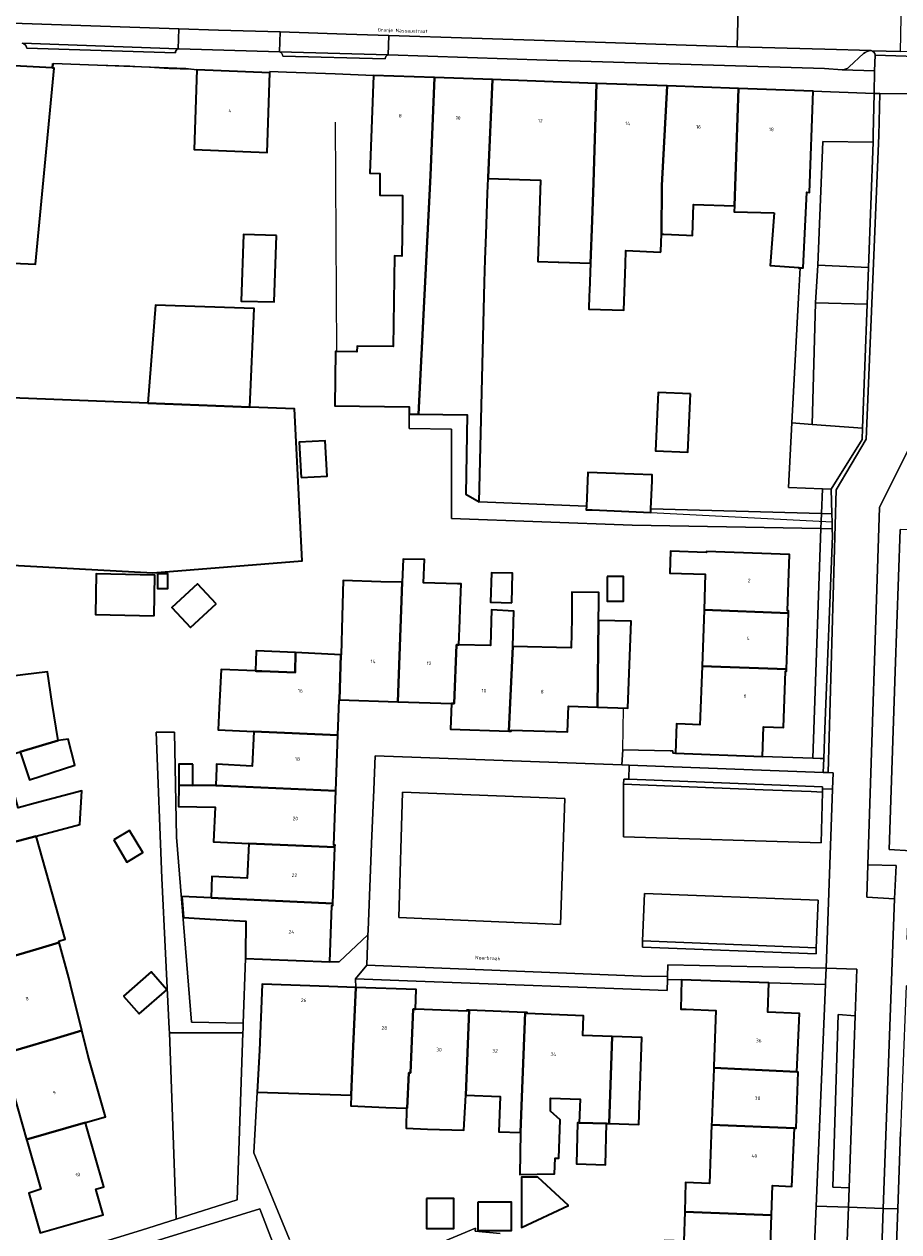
# Model space of a CAD drawing. Header units: metres. Extents: x 197700 to 204338, y 317132 to 325229.
# Tile 1031 of 1056: x 199121 to 199210, y 321686 to 321808. Entities that reach past the tile are written whole.
import ezdxf
from ezdxf.enums import TextEntityAlignment as Align

# ---------------------------------------------------------------- set-up
doc = ezdxf.new("R2010")
doc.units = ezdxf.units.M
for name, color, linetype, lineweight in [('B-WE-GR-BEPLANTING_CULTUUR_BODEMBEDEKKER-GV', 90, 'Continuous', 18), ('B-WE-GR-BEPLANTING_CULTUUR_HEESTERS-GV', 90, 'Continuous', 18), ('B-WE-GR-GROENVOORZIENING-GV', 80, 'Continuous', 18), ('B-WE-IE-TERREINAFSCHEIDING_KUNSTMATIG_HEKWERK-G', 20, 'IE-TERREINAFSCHEIDING-KUNSTMATIG', 18), ('B-WE-OG-BEBOUWING-GV', 7, 'Continuous', 35), ('B-WE-OG-BEBOUWING-T18', 10, 'Continuous', 18), ('B-WE-OG-TERREIN_ERF-GV', 7, 'Continuous', 18), ('B-WE-OG-TOPOGRAFIE-T18', 10, 'Continuous', 18), ('B-WE-VH-VERHARDING_ASFALT-GV', 252, 'Continuous', 18), ('B-WE-VH-VERHARDING_BETONSTRAATSTEEN-GV', 252, 'Continuous', 18), ('B-WE-VH-VERHARDING_TEGEL-GV', 252, 'Continuous', 18)]:
    doc.layers.add(name, color=color, linetype=linetype, lineweight=lineweight)
doc.styles.add('NLCS-ISO-M200-T18', font='NLCS-ISO.ttf', dxfattribs={"height": 0.36})
doc.linetypes.add('IE-TERREINAFSCHEIDING-KUNSTMATIG', pattern='A,4,[82,NLCS.SHX,S=0.75,R=90,X=0,Y=0],4,-2', length=10)

msp = doc.modelspace()

# ---------------------------------------------------------------- linework, layer by layer
at = {"layer": 'B-WE-GR-BEPLANTING_CULTUUR_BODEMBEDEKKER-GV'}
msp.add_lwpolyline([(199202.03, 321732.602), (199202.085, 321733.997), (199201.731, 321734.009), (199201, 321734.034), (199195.89, 321734.21), (199187.08, 321734.53), (199186.801, 321734.54), (199186.809, 321734.784), (199186.528, 321734.789), (199181.738, 321734.875), (199181.635, 321733.351), (199182.404, 321733.323)], close=True, dxfattribs=at)
at = {"layer": 'B-WE-GR-BEPLANTING_CULTUUR_HEESTERS-GV'}
for points in [[(199198.874, 321767.974), (199200.904, 321767.823), (199201.252, 321780.118), (199201.488, 321783.941), (199201.991, 321796.444), (199207.091, 321796.39), (199207.104, 321797.171), (199207.192, 321801.335), (199201.024, 321801.547), (199200.655, 321791.31), (199200.37, 321791.32), (199200, 321783.67), (199199.696, 321783.656), (199199.538, 321780.648)], [(199201.252, 321780.118), (199206.48, 321779.986), (199206.618, 321783.704), (199201.488, 321783.941)], [(199198.874, 321767.974), (199198.533, 321761.454), (199201.952, 321761.309), (199202.86, 321761.27), (199205.971, 321766.312), (199206.013, 321767.445), (199200.904, 321767.823)], [(199206.562, 321723.257), (199206.456, 321719.974), (199209.262, 321719.807), (199209.438, 321723.192)], [(199187.69, 321711.6), (199196.52, 321711.3), (199202.255, 321711.121), (199202.265, 321711.372), (199202.327, 321712.798), (199186.311, 321713.136), (199186.286, 321711.932), (199186.28, 321711.65)], [(199204.662, 321690.558), (199205.284, 321707.975), (199203.56, 321708.106), (199203.001, 321690.613)], [(199143.275, 321706.239), (199135.83, 321706.239), (199136.51, 321687.365), (199142.678, 321689.319)]]:
    msp.add_lwpolyline(points, close=True, dxfattribs=at)
at = {"layer": 'B-WE-GR-GROENVOORZIENING-GV'}
for points in [[(199203.969, 321803.717), (199207.244, 321803.624), (199207.299, 321805.203)], [(199206.12, 321805.367), (199204.678, 321804.016)]]:
    msp.add_lwpolyline(points, dxfattribs=at)
for points in [[(199206.883, 321805.657, 0.161915), (199206.12, 321805.367)], [(199207.299, 321805.203, 0.3382002), (199206.883, 321805.657)], [(199204.678, 321804.016, -0.1778351), (199203.969, 321803.717)]]:
    msp.add_lwpolyline(points, format="xyb", dxfattribs=at)
for points in [[(199182.356, 321731.911), (199181.838, 321731.931), (199181.818, 321731.402), (199195.971, 321730.848), (199200.81, 321730.659), (199201.952, 321730.614), (199201.965, 321730.934), (199201.973, 321731.143)], [(199175.438, 321717.193), (199175.888, 321729.963), (199159.418, 321730.592), (199159.065, 321717.919)], [(199183.724, 321714.914), (199201.311, 321714.226), (199201.335, 321714.856), (199183.749, 321715.544)]]:
    msp.add_lwpolyline(points, close=True, dxfattribs=at)
at = {"layer": 'B-WE-IE-TERREINAFSCHEIDING_KUNSTMATIG_HEKWERK-G'}
for points in [[(199123.971, 321803.9), (199123.999, 321804.354), (199131.814, 321804.114), (199135.815, 321803.836), (199138.013, 321803.78)], [(199152.63, 321798.419), (199152.764, 321775.207)], [(199184.57, 321758.91), (199202.936, 321757.956)], [(199184.585, 321759.284), (199201.865, 321758.808)], [(199201.865, 321758.808), (199202.917, 321758.779)], [(199181.738, 321734.875), (199181.824, 321739.053)], [(199186.528, 321734.789), (199181.738, 321734.875)]]:
    msp.add_lwpolyline(points, dxfattribs=at)
at = {"layer": 'B-WE-OG-BEBOUWING-GV'}
for points in [[(199109.641, 321789.615), (199109.395, 321784.621), (199122.272, 321784.05), (199123.08, 321792.54), (199124.16, 321803.89), (199124.02, 321803.897), (199123.971, 321803.9), (199110.439, 321804.62)], [(199138.6, 321803.73), (199138.35, 321795.66), (199145.73, 321795.36), (199145.99, 321803.4)], [(199161.038, 321768.859), (199162.26, 321793.006), (199162.669, 321802.931), (199156.481, 321803.154), (199156.124, 321793.249), (199157.146, 321793.208), (199157.146, 321791.028), (199159.448, 321790.997), (199159.422, 321789.056), (199159.367, 321784.87), (199158.607, 321784.88), (199158.486, 321775.697), (199154.826, 321775.745), (199154.818, 321775.181), (199152.764, 321775.207), (199152.641, 321775.209), (199152.567, 321769.709), (199160.103, 321769.609), (199160.093, 321768.872)], [(199162.26, 321793.006), (199161.038, 321768.859), (199165.969, 321768.794), (199165.863, 321760.776), (199167.195, 321759.98), (199167.74, 321782.22), (199167.818, 321784.51), (199167.904, 321787.052), (199168.046, 321791.22), (199168.097, 321792.723), (199168.1, 321792.8), (199168.54, 321802.719), (199162.669, 321802.931)], [(199175.189, 321784.259), (199175.275, 321784.256), (199178.469, 321784.141), (199178.624, 321788.469), (199178.76, 321792.26), (199179.091, 321802.338), (199168.54, 321802.719), (199168.1, 321792.8), (199168.097, 321792.723), (199173.411, 321792.541), (199173.129, 321784.33)], [(199185.66, 321787.09), (199185.7, 321791.993), (199186.235, 321802.08), (199179.091, 321802.338), (199178.76, 321792.26), (199178.624, 321788.469), (199178.469, 321784.141), (199178.368, 321781.33), (199178.351, 321780.857), (199178.303, 321779.505), (199181.838, 321779.383), (199182.01, 321784.02), (199182.047, 321785.435), (199185.576, 321785.271), (199185.58, 321785.355)], [(199185.7, 321791.993), (199185.66, 321787.09), (199185.909, 321787.079), (199188.208, 321786.976), (199188.8, 321786.95), (199188.898, 321790.067), (199193.045, 321789.963), (199193.473, 321801.819), (199186.235, 321802.08)], [(199197.065, 321789.236), (199196.67, 321783.92), (199199.56, 321783.72), (199199.56, 321783.65), (199199.696, 321783.656), (199200, 321783.67), (199200.37, 321791.32), (199200.655, 321791.31), (199201.024, 321801.547), (199193.473, 321801.819), (199193.045, 321789.963), (199193.022, 321789.337)], [(199146.685, 321786.961), (199143.33, 321787.03), (199143.09, 321780.31), (199146.45, 321780.23)], [(199133.652, 321769.974), (199143.989, 321769.574), (199144.4, 321779.57), (199134.41, 321779.89)], [(199143.989, 321769.574), (199133.652, 321769.974), (199120.689, 321770.476), (199117.211, 321770.594), (199117.09, 321770.598), (199110.265, 321770.83), (199110.89, 321766.364), (199110.992, 321765.635), (199108.59, 321763.316), (199111.718, 321760.446), (199112.62, 321753.99), (199119.285, 321753.625), (199134.15, 321752.81), (199149.26, 321754.03), (199148.49, 321769.4)], [(199188.587, 321770.905), (199185.32, 321771.054), (199185.052, 321765.159), (199188.319, 321765.01)], [(199149.16, 321762.441), (199151.788, 321762.571), (199151.612, 321766.159), (199148.983, 321766.029)], [(199178.64, 321759.16), (199184.57, 321758.91), (199184.585, 321759.284), (199184.7, 321762.1), (199184.727, 321762.707), (199182.848, 321762.775), (199178.193, 321762.943), (199178.051, 321759.562), (199178.035, 321759.185)], [(199198.522, 321748.73), (199198.53, 321748.97), (199198.43, 321748.97), (199198.64, 321754.64), (199190.22, 321754.97), (199190.19, 321754.86), (199186.58, 321755), (199186.51, 321752.78), (199190.1, 321752.66), (199189.972, 321749.05)], [(199158.96, 321739.747), (199164.41, 321739.56), (199164.66, 321739.56), (199164.9, 321745.5), (199165.15, 321745.5), (199165.23, 321748.02), (199165.277, 321749.17), (199165.38, 321751.692), (199165.007, 321751.702), (199161.57, 321751.79), (199161.653, 321754.143), (199159.492, 321754.195), (199159.4, 321751.845)], [(199134.27, 321748.46), (199134.364, 321752.571), (199128.428, 321752.71), (199128.334, 321748.599)], [(199134.634, 321752.714), (199134.634, 321751.213), (199135.681, 321751.213), (199135.681, 321752.714)], [(199170.499, 321749.769), (199170.586, 321752.753), (199168.439, 321752.815), (199168.352, 321749.831)], [(199180.158, 321752.443), (199180.158, 321749.925), (199181.797, 321749.925), (199181.797, 321752.443)], [(199140.57, 321749.652), (199138.69, 321751.688), (199136.088, 321749.286), (199137.968, 321747.25)], [(199153.07, 321739.95), (199158.96, 321739.747), (199159.4, 321751.845), (199157.24, 321751.9), (199153.435, 321752.011), (199153.33, 321748.41), (199153.21, 321744.487), (199153.185, 321744.489)], [(199179.19, 321739.202), (199179.291, 321747.99), (199179.311, 321749.754), (199179.33, 321750.822), (199176.59, 321750.854), (199176.57, 321748.18), (199176.5, 321745.2), (199170.61, 321745.34), (199170.21, 321736.778), (199170.44, 321736.77), (199170.44, 321736.88), (199176.15, 321736.69), (199176.25, 321739.31)], [(199164.41, 321739.56), (199164.28, 321736.98), (199170.21, 321736.778), (199170.61, 321745.34), (199170.7, 321748.92), (199168.45, 321749.04), (199168.36, 321745.44), (199165.15, 321745.5), (199164.9, 321745.5), (199164.66, 321739.56)], [(199189.972, 321749.05), (199189.77, 321743.36), (199198.328, 321743.056), (199198.522, 321748.73)], [(199179.291, 321747.99), (199179.19, 321739.202), (199182.25, 321739.09), (199182.58, 321747.91)], [(199153.07, 321739.95), (199153.185, 321744.489), (199148.61, 321744.73), (199148.57, 321742.7), (199145.202, 321742.838), (199144.66, 321742.86), (199144.544, 321742.867), (199141.059, 321743.008), (199140.882, 321739.128), (199140.78, 321736.9), (199144.38, 321736.73), (199152.891, 321736.379), (199153.02, 321739.952)], [(199145.202, 321742.838), (199148.57, 321742.7), (199148.61, 321744.73), (199144.627, 321744.893), (199144.544, 321742.867), (199144.66, 321742.86)], [(199117.079, 321742.014), (199107.794, 321740.88), (199108.7, 321734.66), (199109.71, 321731.14), (199118.38, 321733.53), (199118.313, 321733.983), (199120.71, 321734.692), (199124.571, 321735.83), (199123.97, 321739.58), (199123.5, 321742.79)], [(199198.328, 321743.056), (199189.77, 321743.36), (199189.56, 321737.42), (199188.067, 321737.47), (199187.18, 321737.5), (199187.08, 321734.53), (199195.89, 321734.21), (199195.99, 321737.21), (199198.01, 321737.15), (199198.21, 321742.83), (199198.32, 321742.83)], [(199152.688, 321730.739), (199152.891, 321736.379), (199144.38, 321736.73), (199144.2, 321733.24), (199140.61, 321733.44), (199140.596, 321733.057), (199140.53, 321731.262), (199140.53, 321731.26)], [(199120.71, 321734.692), (199121.649, 321731.831), (199126.242, 321733.339), (199125.571, 321735.956), (199124.571, 321735.83)], [(199138.214, 321733.44), (199136.772, 321733.44), (199136.781, 321731.293), (199138.214, 321731.28)], [(199110.05, 321729.94), (199111.93, 321723.41), (199122.333, 321726.16), (199126.76, 321727.33), (199126.96, 321730.74), (199122.24, 321729.48), (199120.502, 321729.011), (199119.56, 321732.5)], [(199152.592, 321725.021), (199152.6, 321725.25), (199152.49, 321725.25), (199152.688, 321730.739), (199140.53, 321731.26), (199138.214, 321731.28), (199136.781, 321731.293), (199136.762, 321729.145), (199140.45, 321729.09), (199140.292, 321725.57), (199143.865, 321725.41)], [(199130.187, 321725.765), (199131.528, 321723.529), (199133.125, 321724.487), (199131.784, 321726.722)], [(199124.67, 321715.379), (199124.632, 321715.521), (199125.288, 321715.726), (199122.333, 321726.16), (199111.93, 321723.41), (199112.49, 321721.47), (199113.66, 321717.42), (199114.9, 321717.78), (199116.309, 321712.935), (199122.293, 321714.684)], [(199140.055, 321719.9), (199152.388, 321719.33), (199152.592, 321725.021), (199143.865, 321725.41), (199143.71, 321721.91), (199140.14, 321722.07)], [(199143.54, 321713.76), (199145.24, 321713.71), (199152.078, 321713.42), (199152.28, 321719.11), (199152.38, 321719.11), (199152.388, 321719.33), (199140.055, 321719.9), (199137.092, 321720.037), (199137.258, 321717.904), (199139.97, 321717.75), (199143.56, 321717.53), (199143.542, 321714.078), (199143.54, 321713.779)], [(199117.617, 321703.719), (199124.049, 321705.61), (199126.961, 321706.466), (199125.814, 321711.082), (199125.638, 321711.793), (199124.67, 321715.379), (199122.293, 321714.684), (199116.309, 321712.935), (199117.72, 321708.08), (199116.46, 321707.72)], [(199131.174, 321709.962), (199132.756, 321708.148), (199135.575, 321710.607), (199133.993, 321712.421)], [(199144.94, 321704.44), (199144.711, 321700.247), (199154.239, 321699.928), (199154.33, 321702.41), (199154.39, 321704.128), (199154.7, 321710.835), (199151.99, 321710.93), (199145.23, 321711.17)], [(199159.85, 321698.61), (199159.9, 321698.6), (199160.06, 321702.2), (199160.24, 321702.19), (199160.51, 321708.64), (199160.74, 321708.64), (199160.83, 321710.62), (199154.7, 321710.835), (199154.39, 321704.128), (199154.33, 321702.41), (199154.239, 321699.928), (199154.189, 321698.843), (199157.73, 321698.68)], [(199190.96, 321702.863), (199190.954, 321702.69), (199199.373, 321702.276), (199199.626, 321708.18), (199199.626, 321708.182), (199196.421, 321708.319), (199196.52, 321711.3), (199187.69, 321711.6), (199187.63, 321708.64), (199188.163, 321708.62), (199191.17, 321708.51)], [(199160.74, 321708.64), (199160.51, 321708.64), (199160.24, 321702.19), (199160.06, 321702.2), (199159.9, 321698.6), (199159.85, 321698.61), (199159.79, 321696.6), (199161.97, 321696.49), (199165.655, 321696.37), (199165.842, 321699.945), (199166.174, 321708.531), (199165.94, 321708.54), (199165.94, 321708.43)], [(199166.174, 321708.531), (199165.842, 321699.945), (199169.31, 321699.81), (199169.18, 321696.21), (199171.38, 321696.14), (199171.51, 321699.74), (199171.858, 321708.308)], [(199171.38, 321696.14), (199171.302, 321691.893), (199174.825, 321691.965), (199174.906, 321693.542), (199175.277, 321693.544), (199175.388, 321697.439), (199174.409, 321698.313), (199174.426, 321699.636), (199177.42, 321699.53), (199177.33, 321697.13), (199180.109, 321697.052), (199180.355, 321697.045), (199180.675, 321705.86), (199177.68, 321705.96), (199177.75, 321707.97), (199172.07, 321708.19), (199172.07, 321708.3), (199171.858, 321708.308), (199171.51, 321699.74)], [(199127.605, 321703.872), (199126.961, 321706.466), (199124.049, 321705.61), (199117.617, 321703.719), (199118.77, 321699.73), (199120.03, 321700.09), (199121.369, 321695.44), (199127.325, 321697.154), (199129.366, 321697.74), (199128.286, 321701.499)], [(199180.355, 321697.045), (199183.38, 321696.96), (199183.67, 321705.76), (199180.675, 321705.86)], [(199190.754, 321697.321), (199190.739, 321696.91), (199199.129, 321696.589), (199199.289, 321696.583), (199199.502, 321702.27), (199199.373, 321702.276), (199190.954, 321702.69), (199190.95, 321702.59)], [(199121.426, 321695.24), (199122.82, 321690.4), (199121.58, 321690.02), (199122.74, 321685.99), (199129.12, 321687.83), (199128.37, 321690.4), (199129.2, 321690.64), (199127.371, 321696.993), (199127.325, 321697.154), (199121.369, 321695.44)], [(199177.33, 321697.13), (199177.168, 321697.135), (199177.05, 321692.965), (199179.992, 321692.882), (199180.109, 321697.052)], [(199190.739, 321696.91), (199190.52, 321691), (199188.1, 321691.09), (199188.015, 321688.11), (199196.795, 321687.78), (199196.9, 321690.775), (199198.876, 321690.69), (199199.129, 321696.589)], [(199176.25, 321688.765), (199173.133, 321691.62), (199171.483, 321691.62), (199171.483, 321686.531)], [(199161.865, 321689.467), (199161.865, 321686.422), (199164.635, 321686.422), (199164.635, 321689.467)], [(199167.069, 321689.084), (199167.069, 321686.213), (199170.464, 321686.213), (199170.464, 321689.084)], [(199188.015, 321688.11), (199187.93, 321685.14), (199185.952, 321685.23), (199184.25, 321683.456), (199184.041, 321680.256), (199184.551, 321680.26), (199184.557, 321679.406), (199188.222, 321679.238), (199196.692, 321678.85), (199196.7, 321679.08), (199196.59, 321679.09), (199196.79, 321684.78), (199196.69, 321684.78), (199196.795, 321687.78)]]:
    msp.add_lwpolyline(points, close=True, dxfattribs=at)
at = {"layer": 'B-WE-OG-TERREIN_ERF-GV'}
for points in [[(199123.306, 321683.295), (199132.991, 321686.251), (199136.51, 321687.365), (199135.83, 321706.239), (199135.815, 321706.644), (199135.078, 321721.887), (199134.473, 321736.661), (199136.344, 321736.661), (199136.533, 321726.03), (199138.066, 321707.318), (199143.309, 321707.203), (199143.54, 321713.76), (199143.54, 321713.779), (199143.542, 321714.078), (199143.56, 321717.53), (199139.97, 321717.75), (199137.258, 321717.904), (199137.092, 321720.037), (199140.055, 321719.9), (199140.14, 321722.07), (199143.71, 321721.91), (199143.865, 321725.41), (199140.292, 321725.57), (199140.45, 321729.09), (199136.762, 321729.145), (199136.781, 321731.293), (199136.772, 321733.44), (199138.214, 321733.44), (199138.214, 321731.28), (199140.53, 321731.26), (199140.53, 321731.262), (199140.596, 321733.057), (199140.61, 321733.44), (199144.2, 321733.24), (199144.38, 321736.73), (199140.78, 321736.9), (199140.882, 321739.128), (199141.059, 321743.008), (199144.544, 321742.867), (199144.627, 321744.893), (199148.61, 321744.73), (199153.185, 321744.489), (199153.21, 321744.487), (199153.33, 321748.41), (199153.435, 321752.011), (199157.24, 321751.9), (199159.4, 321751.845), (199159.492, 321754.195), (199161.653, 321754.143), (199161.57, 321751.79), (199165.007, 321751.702), (199165.38, 321751.692), (199165.277, 321749.17), (199165.23, 321748.02), (199165.15, 321745.5), (199168.36, 321745.44), (199168.45, 321749.04), (199170.7, 321748.92), (199170.61, 321745.34), (199176.5, 321745.2), (199176.57, 321748.18), (199176.59, 321750.854), (199179.33, 321750.822), (199179.311, 321749.754), (199179.291, 321747.99), (199182.58, 321747.91), (199182.25, 321739.09), (199179.19, 321739.202), (199176.25, 321739.31), (199176.15, 321736.69), (199170.44, 321736.88), (199170.44, 321736.77), (199170.21, 321736.778), (199164.28, 321736.98), (199164.41, 321739.56), (199158.96, 321739.747), (199153.07, 321739.95), (199153.02, 321739.952), (199152.891, 321736.379), (199152.688, 321730.739), (199152.49, 321725.25), (199152.6, 321725.25), (199152.592, 321725.021), (199152.388, 321719.33), (199152.38, 321719.11), (199152.28, 321719.11), (199152.078, 321713.42), (199153.02, 321713.42), (199155.935, 321716.149), (199155.953, 321716.593), (199156.299, 321725.386), (199156.514, 321730.827), (199156.649, 321734.269), (199181.635, 321733.351), (199181.738, 321734.875), (199186.528, 321734.789), (199186.809, 321734.784), (199186.801, 321734.54), (199187.08, 321734.53), (199187.18, 321737.5), (199188.067, 321737.47), (199189.56, 321737.42), (199189.77, 321743.36), (199189.972, 321749.05), (199190.1, 321752.66), (199186.51, 321752.78), (199186.58, 321755), (199190.19, 321754.86), (199190.22, 321754.97), (199198.64, 321754.64), (199198.43, 321748.97), (199198.53, 321748.97), (199198.522, 321748.73), (199198.328, 321743.056), (199198.32, 321742.83), (199198.21, 321742.83), (199198.01, 321737.15), (199195.99, 321737.21), (199195.89, 321734.21), (199201, 321734.034), (199201.811, 321757.279), (199182.704, 321757.63), (199164.379, 321758.3), (199164.379, 321764.409), (199164.379, 321767.197), (199164.379, 321767.344), (199160.093, 321767.424), (199160.093, 321768.872), (199160.103, 321769.609), (199152.567, 321769.709), (199152.641, 321775.209), (199152.764, 321775.207), (199154.818, 321775.181), (199154.826, 321775.745), (199158.486, 321775.697), (199158.607, 321784.88), (199159.367, 321784.87), (199159.422, 321789.056), (199159.448, 321790.997), (199157.146, 321791.028), (199157.146, 321793.208), (199156.124, 321793.249), (199156.481, 321803.154), (199152.602, 321803.321), (199147.676, 321803.486), (199145.994, 321803.534), (199145.99, 321803.4), (199145.73, 321795.36), (199138.35, 321795.66), (199138.6, 321803.73), (199137.477, 321803.846), (199124.046, 321804.355), (199124.02, 321803.897), (199124.16, 321803.89), (199123.08, 321792.54), (199122.272, 321784.05), (199109.395, 321784.621)], [(199120.689, 321770.476), (199133.652, 321769.974), (199134.41, 321779.89), (199144.4, 321779.57), (199143.989, 321769.574), (199148.49, 321769.4), (199149.26, 321754.03), (199134.15, 321752.81), (199119.285, 321753.625)], [(199117.079, 321742.014), (199123.5, 321742.79), (199123.97, 321739.58), (199124.571, 321735.83), (199125.571, 321735.956), (199126.242, 321733.339), (199121.649, 321731.831), (199120.71, 321734.692)], [(199120.502, 321729.011), (199122.24, 321729.48), (199126.96, 321730.74), (199126.76, 321727.33), (199122.333, 321726.16), (199125.288, 321715.726), (199124.632, 321715.521), (199124.67, 321715.379), (199125.638, 321711.793), (199125.814, 321711.082), (199126.961, 321706.466), (199127.605, 321703.872), (199128.286, 321701.499), (199129.366, 321697.74), (199127.325, 321697.154), (199127.371, 321696.993), (199129.2, 321690.64), (199128.37, 321690.4), (199129.12, 321687.83), (199122.74, 321685.99)], [(199187.93, 321685.14), (199188.015, 321688.11), (199188.1, 321691.09), (199190.52, 321691), (199190.739, 321696.91), (199190.754, 321697.321), (199190.95, 321702.59), (199190.954, 321702.69), (199190.96, 321702.863), (199191.17, 321708.51), (199188.163, 321708.62), (199187.63, 321708.64), (199187.69, 321711.6), (199186.28, 321711.65), (199186.25, 321710.53), (199180.82, 321710.73), (199166.28, 321711.28), (199160.83, 321711.48), (199154.69, 321711.72), (199154.7, 321710.835), (199160.83, 321710.62), (199160.74, 321708.64), (199165.94, 321708.43), (199165.94, 321708.54), (199166.174, 321708.531), (199171.858, 321708.308), (199172.07, 321708.3), (199172.07, 321708.19), (199177.75, 321707.97), (199177.68, 321705.96), (199180.675, 321705.86), (199183.67, 321705.76), (199183.38, 321696.96), (199180.355, 321697.045), (199180.109, 321697.052), (199179.992, 321692.882), (199177.05, 321692.965), (199177.168, 321697.135), (199177.33, 321697.13), (199177.42, 321699.53), (199174.426, 321699.636), (199174.409, 321698.313), (199175.388, 321697.439), (199175.277, 321693.544), (199174.906, 321693.542), (199174.825, 321691.965), (199171.302, 321691.893), (199171.38, 321696.14), (199169.18, 321696.21), (199169.31, 321699.81), (199165.842, 321699.945), (199165.655, 321696.37), (199161.97, 321696.49), (199159.79, 321696.6), (199159.85, 321698.61), (199157.73, 321698.68), (199154.189, 321698.843), (199154.239, 321699.928), (199144.711, 321700.247), (199144.375, 321694.1), (199147.986, 321685.33)], [(199200.928, 321679.312), (199201.319, 321688.695), (199202.255, 321711.121), (199196.52, 321711.3), (199196.421, 321708.319), (199199.626, 321708.182), (199199.626, 321708.18), (199199.373, 321702.276), (199199.502, 321702.27), (199199.289, 321696.583), (199199.129, 321696.589), (199198.876, 321690.69), (199196.9, 321690.775), (199196.795, 321687.78), (199196.69, 321684.78)], [(199215.37, 321678.4), (199215.779, 321687.091), (199215.922, 321690.12), (199213.871, 321690.201), (199214.101, 321696.077), (199213.998, 321696.08), (199214.202, 321701.758), (199214.324, 321701.754), (199214.558, 321707.73), (199216.546, 321707.652), (199216.69, 321710.6), (199216.154, 321710.776), (199210.437, 321710.994), (199210.084, 321701.625), (199209.88, 321696.232), (199209.586, 321688.413), (199209.216, 321678.618)], [(199149.176, 321677.536), (199144.987, 321688.433), (199133.424, 321684.833)], [(199157.947, 321682.758), (199166.826, 321686.458), (199166.8, 321686.159), (199169.34, 321685.94)]]:
    msp.add_lwpolyline(points, dxfattribs=at)
for points in [[(199175.275, 321784.256), (199175.189, 321784.259), (199173.129, 321784.33), (199173.411, 321792.541), (199168.097, 321792.723), (199168.046, 321791.22), (199167.904, 321787.052), (199167.818, 321784.51), (199167.74, 321782.22), (199167.195, 321759.98), (199178.051, 321759.562), (199178.193, 321762.943), (199182.848, 321762.775), (199184.727, 321762.707), (199184.7, 321762.1), (199184.585, 321759.284), (199201.865, 321758.808), (199201.952, 321761.309), (199198.533, 321761.454), (199198.874, 321767.974), (199199.538, 321780.648), (199199.696, 321783.656), (199199.56, 321783.65), (199199.56, 321783.72), (199196.67, 321783.92), (199197.065, 321789.236), (199193.022, 321789.337), (199193.045, 321789.963), (199188.898, 321790.067), (199188.8, 321786.95), (199188.208, 321786.976), (199185.909, 321787.079), (199185.66, 321787.09), (199185.58, 321785.355), (199185.576, 321785.271), (199182.047, 321785.435), (199182.01, 321784.02), (199181.838, 321779.383), (199178.303, 321779.505), (199178.351, 321780.857), (199178.368, 321781.33), (199178.469, 321784.141)], [(199146.685, 321786.961), (199146.45, 321780.23), (199143.09, 321780.31), (199143.33, 321787.03)], [(199188.319, 321765.01), (199185.052, 321765.159), (199185.32, 321771.054), (199188.587, 321770.905)], [(199151.788, 321762.571), (199149.16, 321762.441), (199148.983, 321766.029), (199151.612, 321766.159)], [(199202.86, 321761.27), (199201.952, 321761.309), (199201.865, 321758.808), (199202.917, 321758.779)], [(199202.202, 321736.986), (199202.968, 321756.561), (199202.952, 321757.258), (199201.811, 321757.279), (199201, 321734.034), (199201.731, 321734.009), (199202.085, 321733.997)], [(199209.326, 321742.797), (199208.708, 321724.801), (199210.9, 321724.659), (199210.523, 321715.707), (199216.87, 321715.58), (199216.98, 321718.59), (199214.95, 321718.67), (199215.155, 321724.56), (199215.36, 321730.46), (199215.47, 321730.45), (199215.6, 321733.448), (199215.734, 321736.528), (199213.666, 321736.605), (199213.882, 321742.444), (199213.782, 321742.447), (199213.993, 321748.142), (199214.093, 321748.138), (199214.314, 321754.098), (199216.312, 321754.024), (199216.44, 321756.96), (199209.82, 321757.174)], [(199134.27, 321748.46), (199128.334, 321748.599), (199128.428, 321752.71), (199134.364, 321752.571)], [(199134.634, 321752.714), (199135.681, 321752.714), (199135.681, 321751.213), (199134.634, 321751.213)], [(199170.499, 321749.769), (199168.352, 321749.831), (199168.439, 321752.815), (199170.586, 321752.753)], [(199180.158, 321752.443), (199181.797, 321752.443), (199181.797, 321749.925), (199180.158, 321749.925)], [(199136.088, 321749.286), (199138.69, 321751.688), (199140.57, 321749.652), (199137.968, 321747.25)], [(199130.187, 321725.765), (199131.784, 321726.722), (199133.125, 321724.487), (199131.528, 321723.529)], [(199131.174, 321709.962), (199133.993, 321712.421), (199135.575, 321710.607), (199132.756, 321708.148)], [(199186.28, 321711.65), (199186.286, 321711.932), (199183.634, 321711.971), (199155.815, 321713.096), (199154.69, 321711.72), (199160.83, 321711.48), (199166.28, 321711.28), (199180.82, 321710.73), (199186.25, 321710.53)], [(199173.133, 321691.62), (199176.25, 321688.765), (199171.483, 321686.531), (199171.483, 321691.62)], [(199161.865, 321689.467), (199164.635, 321689.467), (199164.635, 321686.422), (199161.865, 321686.422)], [(199167.069, 321689.084), (199170.464, 321689.084), (199170.464, 321686.213), (199167.069, 321686.213)]]:
    msp.add_lwpolyline(points, close=True, dxfattribs=at)
at = {"layer": 'B-WE-VH-VERHARDING_ASFALT-GV'}
for points in [[(199158.036, 321807.194), (199174.868, 321806.662), (199193.298, 321806.054), (199193.317, 321806.053), (199193.449, 321811.267), (199190.647, 321811.304), (199182.389, 321811.576), (199182.308, 321811.578), (199173.584, 321811.91), (199162.569, 321812.235), (199158.003, 321812.37), (199153.005, 321812.563)], [(199193.497, 321811.266), (199193.449, 321811.267), (199193.317, 321806.053)], [(199193.317, 321806.053), (199202.217, 321805.821), (199206.883, 321805.657), (199206.977, 321805.653), (199209.857, 321805.565), (199209.964, 321810.734), (199209.885, 321810.737)], [(199118.214, 321808.559), (199118.496, 321808.54), (199119.949, 321808.445), (199136.79, 321807.879), (199140.795, 321807.745), (199147.036, 321807.545), (199153.717, 321807.331), (199158.036, 321807.194)]]:
    msp.add_lwpolyline(points, dxfattribs=at)
at = {"layer": 'B-WE-VH-VERHARDING_BETONSTRAATSTEEN-GV'}
for points in [[(199136.705, 321805.837), (199136.79, 321807.879), (199119.949, 321808.445), (199118.496, 321808.54)], [(199120.913, 321806.405), (199136.704, 321805.837), (199136.705, 321805.837)], [(199136.704, 321805.837), (199120.913, 321806.405)], [(199206.883, 321805.657), (199202.217, 321805.821), (199193.317, 321806.053), (199193.298, 321806.054), (199174.868, 321806.662), (199158.036, 321807.194), (199157.988, 321805.23), (199174.047, 321804.695), (199202.156, 321803.849), (199203.969, 321803.717)], [(199121.381, 321805.921), (199136.44, 321805.445)], [(199157.988, 321805.23), (199146.968, 321805.537)], [(199147.317, 321805.086), (199157.675, 321804.811)], [(199204.678, 321804.016), (199206.12, 321805.367)], [(199214.072, 321805.436), (199209.857, 321805.565), (199206.977, 321805.653), (199206.883, 321805.657)], [(199207.299, 321805.203), (199213.53, 321804.992)], [(199210.843, 321765.654), (199207.734, 321759.423), (199206.562, 321723.257), (199209.438, 321723.192), (199209.262, 321719.807), (199208.097, 321688.464), (199209.586, 321688.413), (199209.88, 321696.232)], [(199210.9, 321724.659), (199208.708, 321724.801), (199209.326, 321742.797), (199209.82, 321757.174)], [(199147.986, 321685.33), (199144.375, 321694.1), (199144.711, 321700.247), (199144.94, 321704.44), (199145.23, 321711.17), (199151.99, 321710.93), (199154.7, 321710.835), (199154.69, 321711.72), (199155.815, 321713.096), (199155.935, 321716.149), (199153.02, 321713.42), (199152.078, 321713.42), (199145.24, 321713.71), (199143.54, 321713.76), (199143.309, 321707.203), (199143.289, 321706.644), (199143.275, 321706.239), (199142.678, 321689.319), (199136.51, 321687.365), (199132.991, 321686.251), (199123.306, 321683.295)], [(199204.439, 321684.322), (199204.591, 321688.583), (199201.319, 321688.695), (199200.928, 321679.312)], [(199133.424, 321684.833), (199144.987, 321688.433), (199149.176, 321677.536)], [(199207.458, 321669.106), (199208.061, 321687.487), (199208.097, 321688.464), (199204.591, 321688.583), (199204.439, 321684.322)], [(199209.216, 321678.618), (199209.586, 321688.413), (199208.097, 321688.464), (199208.061, 321687.487), (199207.458, 321669.106)], [(199169.34, 321685.94), (199166.8, 321686.159), (199166.826, 321686.458), (199157.947, 321682.758)]]:
    msp.add_lwpolyline(points, dxfattribs=at)
for points in [[(199136.79, 321807.879), (199136.705, 321805.837), (199136.809, 321805.833), (199146.968, 321805.537), (199147.036, 321807.545), (199140.795, 321807.745)], [(199146.968, 321805.537), (199157.988, 321805.23), (199158.036, 321807.194), (199153.717, 321807.331), (199147.036, 321807.545)], [(199213.53, 321804.992), (199207.299, 321805.203), (199207.244, 321803.624), (199207.192, 321801.335), (199207.766, 321801.327), (199212.073, 321801.269), (199213.512, 321801.249), (199213.55, 321803.284), (199213.656, 321803.263), (199213.662, 321803.386)], [(199206.013, 321767.445), (199205.971, 321766.312), (199202.86, 321761.27), (199202.917, 321758.779), (199202.936, 321757.956), (199202.952, 321757.258), (199202.968, 321756.561), (199202.202, 321736.986), (199202.085, 321733.997), (199202.03, 321732.602), (199202.538, 321732.576), (199203.337, 321761.207), (199206.404, 321766.327), (199207.664, 321797.084), (199207.766, 321801.327), (199207.192, 321801.335), (199207.104, 321797.171), (199207.091, 321796.39), (199206.618, 321783.704), (199206.48, 321779.986)], [(199208.097, 321688.464), (199209.262, 321719.807), (199206.456, 321719.974), (199206.562, 321723.257), (199207.734, 321759.423), (199210.843, 321765.654), (199211.92, 321798.259), (199212.073, 321801.269), (199207.766, 321801.327), (199207.664, 321797.084), (199206.404, 321766.327), (199203.337, 321761.207), (199202.538, 321732.576), (199203.045, 321732.55), (199202.985, 321730.888), (199202.327, 321712.798), (199205.453, 321712.692), (199205.284, 321707.975), (199204.662, 321690.558), (199204.591, 321688.583)], [(199206.618, 321783.704), (199207.091, 321796.39), (199201.991, 321796.444), (199201.488, 321783.941)], [(199206.013, 321767.445), (199206.48, 321779.986), (199201.252, 321780.118), (199200.904, 321767.823)], [(199155.815, 321713.096), (199183.634, 321711.971), (199186.286, 321711.932), (199186.311, 321713.136), (199202.327, 321712.798), (199202.985, 321730.888), (199201.965, 321730.934), (199201.952, 321730.614), (199201.826, 321725.481), (199181.8, 321726.092), (199181.818, 321731.402), (199181.838, 321731.931), (199182.356, 321731.911), (199182.404, 321733.323), (199181.635, 321733.351), (199156.649, 321734.269), (199156.514, 321730.827), (199156.299, 321725.386), (199155.953, 321716.593), (199155.935, 321716.149)], [(199202.03, 321732.602), (199182.404, 321733.323), (199182.356, 321731.911), (199201.973, 321731.143), (199201.965, 321730.934), (199202.985, 321730.888), (199203.045, 321732.55), (199202.538, 321732.576)], [(199175.888, 321729.963), (199175.438, 321717.193), (199159.065, 321717.919), (199159.418, 321730.592)], [(199200.81, 321730.659), (199195.971, 321730.848), (199181.818, 321731.402), (199181.8, 321726.092), (199201.826, 321725.481), (199201.952, 321730.614)], [(199183.939, 321720.341), (199201.518, 321719.671), (199201.335, 321714.856), (199201.311, 321714.226), (199183.724, 321714.914), (199183.749, 321715.544)], [(199183.749, 321715.544), (199201.335, 321714.856), (199201.518, 321719.671), (199183.939, 321720.341)], [(199202.327, 321712.798), (199202.265, 321711.372), (199202.255, 321711.121), (199201.319, 321688.695), (199204.591, 321688.583), (199204.662, 321690.558), (199203.001, 321690.613), (199203.56, 321708.106), (199205.284, 321707.975), (199205.453, 321712.692)]]:
    msp.add_lwpolyline(points, close=True, dxfattribs=at)
for points in [[(199120.913, 321806.405, -0.3675839), (199121.381, 321805.921)], [(199136.44, 321805.445, -0.3415473), (199136.704, 321805.837)], [(199146.968, 321805.537, -0.2977607), (199147.317, 321805.086)], [(199157.675, 321804.811, -0.3407255), (199157.988, 321805.23)], [(199206.12, 321805.367, -0.161915), (199206.883, 321805.657)], [(199206.883, 321805.657, -0.3382002), (199207.299, 321805.203)], [(199203.969, 321803.717, 0.1778351), (199204.678, 321804.016)]]:
    msp.add_lwpolyline(points, format="xyb", dxfattribs=at)
at = {"layer": 'B-WE-VH-VERHARDING_TEGEL-GV'}
for points in [[(199121.381, 321805.921, 0.3675839), (199120.913, 321806.405)], [(199136.704, 321805.837, 0.3415473), (199136.44, 321805.445)], [(199147.317, 321805.086, 0.2977607), (199146.968, 321805.537)], [(199157.988, 321805.23, 0.3407255), (199157.675, 321804.811)]]:
    msp.add_lwpolyline(points, format="xyb", dxfattribs=at)
for points in [[(199110.439, 321804.62), (199123.971, 321803.9), (199124.02, 321803.897), (199124.046, 321804.355), (199137.477, 321803.846), (199138.6, 321803.73), (199145.99, 321803.4), (199145.994, 321803.534), (199147.676, 321803.486), (199152.602, 321803.321), (199156.481, 321803.154), (199162.669, 321802.931), (199168.54, 321802.719), (199179.091, 321802.338), (199186.235, 321802.08), (199193.473, 321801.819), (199201.024, 321801.547), (199207.192, 321801.335), (199207.244, 321803.624), (199203.969, 321803.717), (199202.156, 321803.849), (199174.047, 321804.695), (199157.988, 321805.23)], [(199136.44, 321805.445), (199121.381, 321805.921)], [(199146.968, 321805.537), (199136.809, 321805.833), (199136.705, 321805.837), (199136.704, 321805.837)], [(199157.675, 321804.811), (199147.317, 321805.086)], [(199122.74, 321685.99), (199121.58, 321690.02), (199122.82, 321690.4), (199121.426, 321695.24), (199121.369, 321695.44), (199120.03, 321700.09)]]:
    msp.add_lwpolyline(points, dxfattribs=at)
for points in [[(199184.57, 321758.91), (199178.64, 321759.16), (199178.035, 321759.185), (199178.051, 321759.562), (199167.195, 321759.98), (199165.863, 321760.776), (199165.969, 321768.794), (199161.038, 321768.859), (199160.093, 321768.872), (199160.093, 321767.424), (199164.379, 321767.344), (199164.379, 321767.197), (199164.379, 321764.409), (199164.379, 321758.3), (199182.704, 321757.63), (199201.811, 321757.279), (199201.837, 321758.013), (199201.865, 321758.808), (199184.585, 321759.284)], [(199201.811, 321757.279), (199202.952, 321757.258), (199202.936, 321757.956), (199202.917, 321758.779), (199201.865, 321758.808), (199201.837, 321758.013)], [(199136.533, 321726.03), (199136.344, 321736.661), (199134.473, 321736.661), (199135.078, 321721.887), (199135.815, 321706.644), (199135.83, 321706.239), (199143.275, 321706.239), (199143.289, 321706.644), (199143.309, 321707.203), (199138.066, 321707.318)]]:
    msp.add_lwpolyline(points, close=True, dxfattribs=at)

# ---------------------------------------------------------------- texts
at = {"layer": 'B-WE-OG-BEBOUWING-T18', "style": 'NLCS-ISO-M200-T18'}
for s, rotation, p in [('4', 357.5, (199141.963, 321799.576)), ('8', 357.8, (199159.202, 321799.081)), ('10', 357.8, (199165.071, 321798.852)), ('12', 358.3, (199173.388, 321798.567)), ('14', 358.3, (199182.238, 321798.292)), ('16', 358, (199189.416, 321797.945)), ('18', 358, (199196.787, 321797.686)), ('2', 357.9, (199194.54, 321752.02)), ('4', 358.1, (199194.433, 321746.185)), ('14', 358.1, (199156.455, 321743.836)), ('12', 358.1, (199162.124, 321743.641)), ('16', 358.6, (199149.092, 321740.866)), ('10', 358.1, (199167.684, 321740.866)), ('8', 358.1, (199173.579, 321740.778)), ('6', 358, (199194.12, 321740.352)), ('18', 358, (199148.801, 321733.953)), ('20', 358, (199148.584, 321727.932)), ('22', 358, (199148.488, 321722.189)), ('24', 358, (199148.183, 321716.453)), ('8', 16.2, (199121.414, 321709.701)), ('26', 357.6, (199149.425, 321709.529)), ('28', 358, (199157.602, 321706.731)), ('30', 357.7, (199163.131, 321704.54)), ('32', 357.8, (199168.81, 321704.424)), ('36', 357.8, (199195.512, 321705.457)), ('34', 357.8, (199174.707, 321704.085)), ('9', 16, (199124.166, 321700.182)), ('38', 357.9, (199195.4, 321699.625)), ('40', 357.8, (199195.067, 321693.771)), ('10', 16, (199126.559, 321691.872))]:
    msp.add_text(s, height=0.36, rotation=rotation, dxfattribs=at).set_placement(p, align=Align.MIDDLE)
at = {"layer": 'B-WE-OG-TOPOGRAFIE-T18', "style": 'NLCS-ISO-M200-T18'}
for s, rotation, p in [('Oranje Nassaustraat', 358, (199159.442, 321807.633)), ('Neerbraak', 357.5, (199168.065, 321713.808))]:
    msp.add_text(s, height=0.36, rotation=rotation, dxfattribs=at).set_placement(p, align=Align.MIDDLE)

doc.saveas('drawing.dxf')
